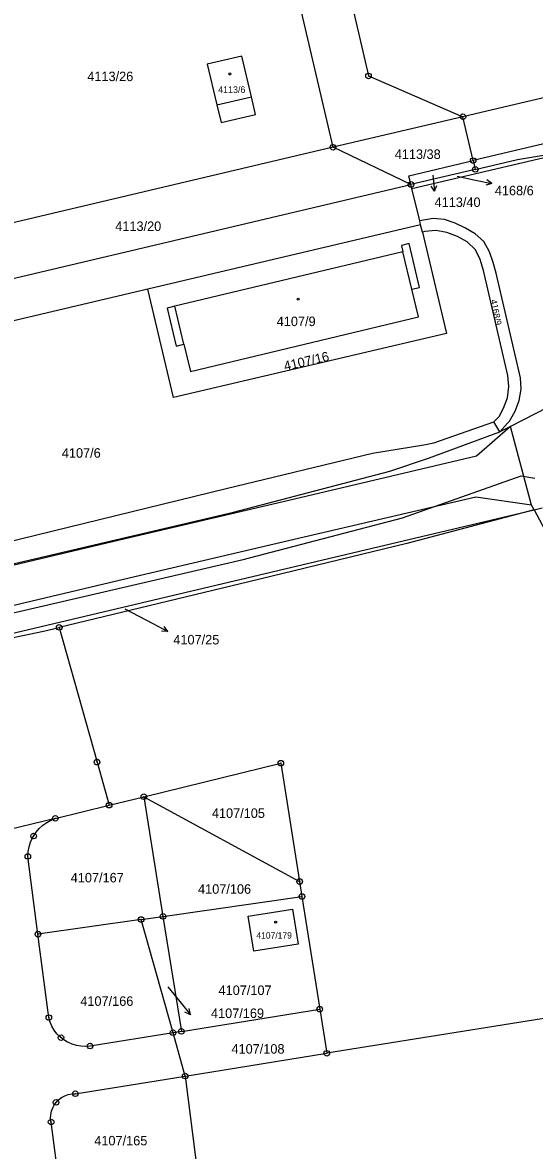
# Model space of a CAD drawing. Extents: x -733394 to -722299, y -1082822 to -1075049.
# Drawn here: x -727836.8 to -727745.3, y -1080927.6 to -1080725.9 of the extents above; entities that cross this region are included whole.
import ezdxf

# ---------------------------------------------------------------- set-up
doc = ezdxf.new("R2010")
doc.units = 0
for name, color, linetype in [('Hranice parcel', 7, 'Continuous'), ('Parcelní čísla', 7, 'Continuous'), ('Pop  PČ popisy', 7, 'Continuous'), ('Vnitřní kresba', 7, 'Continuous'), ('Značky bodu BP', 7, 'Continuous'), ('Značky budov', 7, 'Continuous')]:
    doc.layers.add(name, color=color, linetype=linetype)

msp = doc.modelspace()

# ---------------------------------------------------------------- linework, layer by layer
at = {"layer": 'Hranice parcel'}
for p, q in [((-727781.26, -1080748.19), (-727812.13, -1080615.13)), ((-727774.93, -1080735.43), (-727758.04, -1080742.72)), ((-727758.04, -1080742.72), (-727781.26, -1080748.19)), ((-727756.21, -1080750.58), (-727758.04, -1080742.72)), ((-727781.26, -1080748.19), (-727867.44, -1080768.52)), ((-727767.33, -1080754.84), (-727781.26, -1080748.19)), ((-727767.16, -1080755.55), (-727736.78, -1080748.45)), ((-727755.84, -1080752.15), (-727767.33, -1080754.84)), ((-727756.21, -1080750.58), (-727755.84, -1080752.15)), ((-727865.08, -1080777.91), (-727767.33, -1080754.84)), ((-727767.16, -1080755.55), (-727767.33, -1080754.84)), ((-727765.77, -1080761.37), (-727767.16, -1080755.55)), ((-727765.61, -1080762.04), (-727814.39, -1080773.56)), ((-727765.61, -1080762.04), (-727765.77, -1080761.37)), ((-727765.29, -1080763.37), (-727765.61, -1080762.04)), ((-727732.38, -1080789.25), (-727749.55, -1080798.16)), ((-727751.46, -1080799.1), (-727752.53, -1080797.28)), ((-727749.55, -1080798.16), (-727751.46, -1080799.1)), ((-727745.76, -1080812.22), (-727749.55, -1080798.16)), ((-727745.31, -1080813.05), (-727745.76, -1080812.22)), ((-727745.31, -1080813.05), (-727743.88, -1080812.71)), ((-727867.8, -1080842.03), (-727745.31, -1080813.05)), ((-727821.29, -1080865.87), (-727815.09, -1080864.36)), ((-727815.09, -1080864.36), (-727787.24, -1080879.54)), ((-727815.09, -1080864.36), (-727811.66, -1080885.77)), ((-727830.91, -1080868.23), (-727821.29, -1080865.87)), ((-727830.91, -1080868.23), (-727849.52, -1080872.78)), ((-727834.01, -1080888.96), (-727835.82, -1080875.03)), ((-727787.24, -1080879.54), (-727786.82, -1080882.21)), ((-727811.66, -1080885.77), (-727786.82, -1080882.21)), ((-727786.82, -1080882.21), (-727783.64, -1080902.36)), ((-727815.55, -1080886.32), (-727834.01, -1080888.96)), ((-727815.55, -1080886.32), (-727811.66, -1080885.77)), ((-727809.87, -1080906.58), (-727815.55, -1080886.32)), ((-727811.66, -1080885.77), (-727808.37, -1080906.34)), ((-727832.07, -1080903.88), (-727834.01, -1080888.96)), ((-727808.37, -1080906.34), (-727783.64, -1080902.36)), ((-727783.64, -1080902.36), (-727782.38, -1080910.26)), ((-727809.87, -1080906.58), (-727824.7, -1080908.96)), ((-727808.37, -1080906.34), (-727809.87, -1080906.58)), ((-727807.7, -1080914.33), (-727809.87, -1080906.58)), ((-727807.7, -1080914.33), (-727782.38, -1080910.26)), ((-727827.33, -1080917.49), (-727807.7, -1080914.33)), ((-727807.7, -1080914.33), (-727805.18, -1080934.16)), ((-727829.74, -1080937.27), (-727831.66, -1080922.55))]:
    msp.add_line(p, q, dxfattribs=at)
for points in [[(-727801.81, -1080619.79), (-727793.06, -1080657.5), (-727774.93, -1080735.43)], [(-727663.89, -1080719.58), (-727664.39, -1080720.63), (-727758.04, -1080742.72)], [(-727663.89, -1080719.58), (-727660.55, -1080721.71), (-727660.12, -1080722.48), (-727660.19, -1080723.19), (-727661.15, -1080724.51), (-727663.18, -1080726.75), (-727664.71, -1080728.04), (-727666.43, -1080729.13), (-727668.28, -1080729.86), (-727670.19, -1080730.39), (-727717.3, -1080741.4), (-727756.21, -1080750.58)], [(-727801.29, -1080743.76), (-727795.12, -1080742.32), (-727795.86, -1080739.16), (-727797.57, -1080731.87), (-727803.74, -1080733.31), (-727802.01, -1080740.61), (-727801.29, -1080743.76)], [(-727755.84, -1080752.15), (-727748.26, -1080750.37), (-727736.78, -1080748.45)], [(-727767.33, -1080754.84), (-727767.7, -1080753.29), (-727756.21, -1080750.58)], [(-727751.46, -1080799.1), (-727750.09, -1080797.57), (-727749.73, -1080797.16), (-727749.49, -1080796.75), (-727748.68, -1080795.39), (-727748.01, -1080793.48), (-727747.66, -1080791.45), (-727747.78, -1080789.44), (-727752.1, -1080770.73), (-727752.63, -1080768.8), (-727753.29, -1080766.88), (-727754.31, -1080765.06), (-727755.83, -1080763.69), (-727757.57, -1080762.65), (-727759.43, -1080761.78), (-727761.35, -1080761.14), (-727763.36, -1080760.94), (-727765.77, -1080761.37)], [(-727765.29, -1080763.37), (-727764.86, -1080765.18), (-727760.96, -1080781.49), (-727809.76, -1080792.94), (-727814.39, -1080773.56)], [(-727752.53, -1080797.28), (-727751.57, -1080796.32), (-727750.78, -1080794.84), (-727750.07, -1080792.99), (-727749.86, -1080791), (-727750.01, -1080789.01), (-727754.36, -1080770.22), (-727754.99, -1080768.28), (-727755.82, -1080766.53), (-727757.31, -1080765.11), (-727759, -1080764.15), (-727760.91, -1080763.45), (-727762.89, -1080763.05), (-727764.85, -1080763.26), (-727765.29, -1080763.37)], [(-727809.28, -1080783.75), (-727807.92, -1080783.42), (-727806.76, -1080788.28), (-727765.98, -1080778.55), (-727767.16, -1080773.6), (-727765.81, -1080773.28), (-727767.68, -1080765.41), (-727769.04, -1080765.74), (-727768.76, -1080766.9), (-727809.54, -1080776.63), (-727810.9, -1080776.95), (-727809.28, -1080783.75)], [(-727814.39, -1080773.56), (-727866.68, -1080785.89), (-727872.28, -1080787.15), (-727877.59, -1080790.1), (-727881.84, -1080802.02), (-727880.98, -1080810.03), (-727882.12, -1080818.91), (-727890.03, -1080826.44), (-727943.51, -1080839.35)], [(-727749.55, -1080798.16), (-727755.62, -1080803.45), (-727790.2, -1080811.62), (-727819.45, -1080818.49), (-727865.68, -1080829.44), (-727893.59, -1080835.91), (-727974.35, -1080854.82), (-727978.89, -1080855.88)], [(-727942.78, -1080842.47), (-727942.04, -1080843.43), (-727940.49, -1080843.12), (-727865.45, -1080825.12), (-727800.37, -1080809.2), (-727774.19, -1080802.88), (-727765.03, -1080801.44), (-727763.22, -1080801.08), (-727752.53, -1080797.28)], [(-727745.76, -1080812.22), (-727755.74, -1080810.75), (-727788.19, -1080818.35), (-727817.68, -1080825.26), (-727864.01, -1080836.21), (-727891.86, -1080842.59), (-727973.43, -1080861.79), (-728040.43, -1080877.34), (-728098.59, -1080891.05), (-728126.45, -1080898.03), (-728166.69, -1080907.55), (-728173.37, -1080907.05), (-728181.94, -1080901.9), (-728184, -1080899.3)], [(-727745.31, -1080813.05), (-727768.05, -1080819.05), (-727796.34, -1080825.93), (-727830.21, -1080834.07)], [(-727745.31, -1080813.05), (-727738.97, -1080824.92), (-727737.73, -1080827.24), (-727734.7, -1080833.27), (-727730.78, -1080841.06), (-727717.08, -1080863.71), (-727707.57, -1080879.44), (-727706.82, -1080880.67), (-727697.17, -1080896.56)], [(-727867.8, -1080842.03), (-727833.01, -1080834.74), (-727830.21, -1080834.07)], [(-727830.21, -1080834.07), (-727823.45, -1080858.17), (-727821.29, -1080865.87)], [(-727815.09, -1080864.36), (-727790.59, -1080858.36), (-727787.24, -1080879.54)], [(-727835.82, -1080875.03), (-727835.76, -1080874.18), (-727835.59, -1080873.34), (-727835.33, -1080872.52), (-727834.98, -1080871.74), (-727834.8, -1080871.42), (-727834.33, -1080870.71), (-727833.77, -1080870.06), (-727833.14, -1080869.48), (-727832.45, -1080868.98), (-727831.7, -1080868.56), (-727830.91, -1080868.23)], [(-727787.5, -1080890.76), (-727795.44, -1080891.97), (-727796.42, -1080885.74), (-727788.5, -1080884.47), (-727787.5, -1080890.76)], [(-727697.17, -1080896.56), (-727727.92, -1080901.5), (-727782.38, -1080910.26)], [(-727824.7, -1080908.96), (-727825.51, -1080909.02), (-727826.32, -1080908.99), (-727827.13, -1080908.85), (-727827.91, -1080908.62), (-727828.65, -1080908.29), (-727828.7, -1080908.26), (-727829.4, -1080907.84), (-727830.04, -1080907.33), (-727830.61, -1080906.75), (-727831.1, -1080906.11), (-727831.52, -1080905.41), (-727831.84, -1080904.66), (-727832.07, -1080903.88)], [(-727831.66, -1080922.55), (-727831.74, -1080921.9), (-727831.71, -1080921.25), (-727831.59, -1080920.61), (-727831.37, -1080920), (-727831.06, -1080919.43), (-727830.77, -1080919.03), (-727830.32, -1080918.56), (-727829.81, -1080918.17), (-727829.23, -1080917.86), (-727828.62, -1080917.64), (-727827.98, -1080917.51), (-727827.33, -1080917.49)]]:
    msp.add_lwpolyline(points, dxfattribs=at)
at = {"layer": 'Pop  PČ popisy'}
for p, q in [((-727763.45, -1080753.16), (-727763.1, -1080756.05)), ((-727759.1, -1080753.35), (-727755.82, -1080754.07)), ((-727755.82, -1080754.07), (-727752.89, -1080754.69)), ((-727752.89, -1080754.69), (-727753.76, -1080754)), ((-727763.1, -1080756.05), (-727763.7, -1080755.14)), ((-727763.1, -1080756.05), (-727762.73, -1080755.03)), ((-727752.89, -1080754.69), (-727753.97, -1080754.98)), ((-727818.51, -1080830.76), (-727813.47, -1080833.39)), ((-727813.47, -1080833.39), (-727810.82, -1080834.8)), ((-727810.82, -1080834.8), (-727811.94, -1080834.77)), ((-727810.82, -1080834.8), (-727811.47, -1080833.89)), ((-727810.81, -1080898.34), (-727808.65, -1080901.02)), ((-727808.65, -1080901.02), (-727806.76, -1080903.35)), ((-727806.76, -1080903.35), (-727807.78, -1080902.89)), ((-727806.76, -1080903.35), (-727807, -1080902.26))]:
    msp.add_line(p, q, dxfattribs=at)
at = {"layer": 'Vnitřní kresba'}
for p, q in [((-727802.01, -1080740.61), (-727795.86, -1080739.16)), ((-727767.16, -1080773.6), (-727768.76, -1080766.9)), ((-727807.92, -1080783.42), (-727809.54, -1080776.63)), ((-727764.19, -1080803.79), (-727751.46, -1080799.1)), ((-727771.13, -1080806.1), (-727764.19, -1080803.79)), ((-727799.05, -1080813.45), (-727771.13, -1080806.1)), ((-727768.86, -1080814.49), (-727747.62, -1080806.94)), ((-727747.62, -1080806.94), (-727745.17, -1080807.41)), ((-727870.32, -1080830.22), (-727799.05, -1080813.45)), ((-727797.3, -1080821.91), (-727768.86, -1080814.49)), ((-727868.72, -1080838.5), (-727797.3, -1080821.91))]:
    msp.add_line(p, q, dxfattribs=at)
at = {"layer": 'Značky bodu BP'}
for centre, radius in [((-727774.93, -1080735.43), 0.5), ((-727774.93, -1080735.43), 0.0303), ((-727758.04, -1080742.72), 0.5), ((-727758.04, -1080742.72), 0.0303), ((-727781.26, -1080748.19), 0.5), ((-727781.26, -1080748.19), 0.0303), ((-727756.21, -1080750.58), 0.5), ((-727755.84, -1080752.15), 0.5), ((-727756.21, -1080750.58), 0.0303), ((-727755.84, -1080752.15), 0.0303), ((-727767.33, -1080754.84), 0.5), ((-727767.33, -1080754.84), 0.0303), ((-727830.21, -1080834.07), 0.5), ((-727830.21, -1080834.07), 0.0303), ((-727823.45, -1080858.17), 0.5), ((-727823.45, -1080858.17), 0.0303), ((-727790.59, -1080858.36), 0.5), ((-727790.59, -1080858.36), 0.0303), ((-727815.09, -1080864.36), 0.5), ((-727815.09, -1080864.36), 0.0303), ((-727821.29, -1080865.87), 0.5), ((-727821.29, -1080865.87), 0.0303), ((-727830.91, -1080868.23), 0.5), ((-727830.91, -1080868.23), 0.0303), ((-727834.79, -1080871.4), 0.5), ((-727834.79, -1080871.4), 0.0303), ((-727835.82, -1080875.03), 0.5), ((-727835.82, -1080875.03), 0.0303), ((-727787.24, -1080879.54), 0.5), ((-727787.24, -1080879.54), 0.0303), ((-727786.82, -1080882.21), 0.5), ((-727786.82, -1080882.21), 0.0303), ((-727811.66, -1080885.77), 0.5), ((-727815.55, -1080886.32), 0.5), ((-727815.55, -1080886.32), 0.0303), ((-727811.66, -1080885.77), 0.0303), ((-727834.01, -1080888.96), 0.5), ((-727834.01, -1080888.96), 0.0303), ((-727832.07, -1080903.88), 0.5), ((-727783.64, -1080902.36), 0.5), ((-727783.64, -1080902.36), 0.0303), ((-727832.07, -1080903.88), 0.0303), ((-727829.89, -1080907.46), 0.5), ((-727829.89, -1080907.46), 0.0303), ((-727809.87, -1080906.58), 0.5), ((-727809.87, -1080906.58), 0.0303), ((-727808.37, -1080906.34), 0.5), ((-727808.37, -1080906.34), 0.0303), ((-727824.7, -1080908.96), 0.5), ((-727824.7, -1080908.96), 0.0303), ((-727782.38, -1080910.26), 0.5), ((-727782.38, -1080910.26), 0.0303), ((-727807.7, -1080914.33), 0.5), ((-727807.7, -1080914.33), 0.0303), ((-727827.33, -1080917.49), 0.5), ((-727827.33, -1080917.49), 0.0303), ((-727830.78, -1080919.04), 0.5), ((-727830.78, -1080919.04), 0.0303), ((-727831.66, -1080922.55), 0.5), ((-727831.66, -1080922.55), 0.0303)]:
    msp.add_circle(centre, radius, dxfattribs=at)
at = {"layer": 'Značky budov'}
for centre in [(-727799.72, -1080735.08), (-727787.52, -1080775.35), (-727791.52, -1080886.8)]:
    msp.add_circle(centre, 0.175, dxfattribs=at)

# ---------------------------------------------------------------- texts
at = {"layer": 'Parcelní čísla'}
for s, height, p in [('4113/26', 1.7, (-727825.19, -1080736.36)), ('4113/6', 1.19, (-727801.8, -1080738.47)), ('4113/38', 1.7, (-727770.23, -1080750.28)), ('4168/6', 1.7, (-727752.34, -1080756.78)), ('4113/40', 1.7, (-727763.11, -1080758.87)), ('4113/20', 1.7, (-727820.19, -1080763.16)), ('4107/9', 1.7, (-727791.33, -1080780.18)), ('4107/6', 1.7, (-727829.74, -1080803.72)), ('4107/25', 1.7, (-727809.81, -1080837.12)), ('4107/105', 1.7, (-727802.92, -1080868.15)), ('4107/167', 1.7, (-727828.15, -1080879.69)), ('4107/106', 1.7, (-727805.39, -1080881.72)), ('4107/179', 1.139, (-727794.97, -1080889.74)), ('4107/107', 1.7, (-727801.73, -1080899.83)), ('4107/166', 1.7, (-727826.44, -1080901.77)), ('4107/169', 1.7, (-727803.08, -1080903.94)), ('4107/108', 1.7, (-727799.42, -1080910.32)), ('4107/165', 1.7, (-727823.94, -1080926.73))]:
    msp.add_text(s, height=height, dxfattribs=at).set_placement(p)
for s, height, rotation, p in [('4168/9', 1.139, 281, (-727753.11, -1080775.53)), ('4107/16', 1.7, 13, (-727789.84, -1080788.2))]:
    msp.add_text(s, height=height, rotation=rotation, dxfattribs=at).set_placement(p)

doc.saveas('drawing.dxf')
